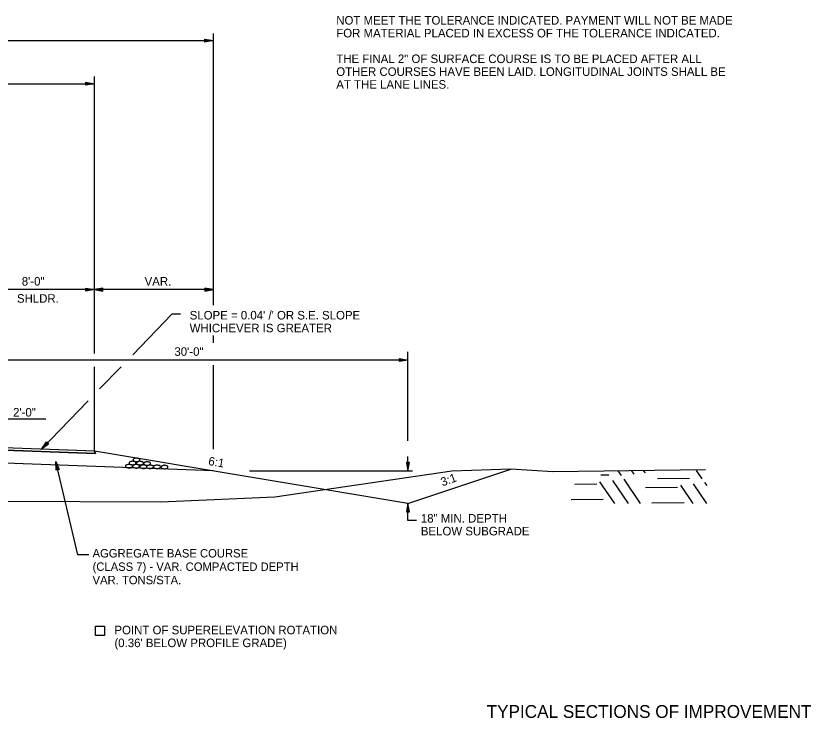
# Model space of a CAD drawing. Extents: x 1001270 to 1003428, y 1840152 to 1842912.
# Drawn here: x 1002370.3 to 1002426.1, y 1842519.8 to 1842569.1 of the extents above; entities that cross this region are included whole.
import ezdxf

# ---------------------------------------------------------------- set-up
doc = ezdxf.new("R2010")
doc.units = 0
for name, color, linetype in [('1', 7, 'Continuous'), ('19', 7, 'Continuous'), ('60', 7, 'Continuous')]:
    doc.layers.add(name, color=color, linetype=linetype)

# ---------------------------------------------------------------- blocks, each defined once
blk = doc.blocks.new('ROCKS')
at = {"layer": '1'}
blk.add_spline([(0.013, 0.06), (0.053, 0.053), (0.107, 0.033), (0.133, 0.013), (0.133, -0.007), (0.12, -0.033), (0.107, -0.04), (0.073, -0.053), (0.033, -0.067), (0.013, -0.067), (-0.02, -0.06), (-0.06, -0.053), (-0.087, -0.047), (-0.113, -0.02), (-0.113, -0.007), (-0.107, 0.02), (-0.087, 0.033), (-0.067, 0.047), (-0.033, 0.053), (-0.02, 0.06), (0.013, 0.06)], degree=3, dxfattribs=at)
blk = doc.blocks.new('4TO1 ABC')
at = {"layer": '1', "xscale": 0.1312491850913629, "yscale": 0.1312491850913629, "rotation": 180}
for p in [(0.00175, -0.00875), (-0.03325, -0.0385), (-0.016625, -0.023625), (0, -0.0385), (0.018375, -0.023625), (0.034125, -0.04025), (0.051625, -0.025375), (0.06475, -0.04025), (0.098, -0.04025), (0.133, -0.041125)]:
    blk.add_blockref('ROCKS', p, dxfattribs=at)

msp = doc.modelspace()

# ---------------------------------------------------------------- linework, layer by layer
at = {"layer": '19'}
for p, q in [((1002383.578, 1842567.262), (1002383.578, 1842567.472)), ((1002383.578, 1842567.472), (1002384.178, 1842567.367)), ((1002384.178, 1842548.801), (1002384.178, 1842567.867)), ((1002314.104, 1842567.367), (1002384.178, 1842567.367)), ((1002383.578, 1842567.417), (1002384.018, 1842567.382)), ((1002384.178, 1842567.367), (1002383.578, 1842567.262)), ((1002384.018, 1842567.352), (1002383.578, 1842567.312)), ((1002375.823, 1842546.811), (1002375.823, 1842564.84)), ((1002323.823, 1842564.34), (1002375.823, 1842564.34)), ((1002375.223, 1842564.235), (1002375.223, 1842564.445)), ((1002375.223, 1842564.445), (1002375.823, 1842564.34)), ((1002375.223, 1842564.39), (1002375.663, 1842564.355)), ((1002375.823, 1842564.34), (1002375.223, 1842564.235)), ((1002375.663, 1842564.325), (1002375.223, 1842564.285)), ((1002375.823, 1842545.396), (1002375.823, 1842550.191)), ((1002384.178, 1842549.891), (1002367.823, 1842549.891)), ((1002375.223, 1842549.786), (1002375.223, 1842549.996)), ((1002375.223, 1842549.996), (1002375.823, 1842549.891)), ((1002375.223, 1842549.941), (1002375.663, 1842549.906)), ((1002375.823, 1842549.891), (1002375.223, 1842549.786)), ((1002375.663, 1842549.876), (1002375.223, 1842549.836)), ((1002376.423, 1842549.996), (1002375.823, 1842549.891)), ((1002375.823, 1842549.891), (1002376.423, 1842549.786)), ((1002376.423, 1842549.941), (1002375.983, 1842549.906)), ((1002375.983, 1842549.876), (1002376.423, 1842549.836)), ((1002376.423, 1842549.786), (1002376.423, 1842549.996)), ((1002383.578, 1842549.996), (1002383.578, 1842549.786)), ((1002384.178, 1842549.891), (1002383.578, 1842549.996)), ((1002384.018, 1842549.906), (1002383.578, 1842549.941)), ((1002383.578, 1842549.786), (1002384.178, 1842549.891)), ((1002383.578, 1842549.836), (1002384.018, 1842549.876)), ((1002384.178, 1842546.162), (1002384.178, 1842546.68)), ((1002397.829, 1842539.268), (1002397.829, 1842545.528)), ((1002397.829, 1842544.943), (1002367.829, 1842544.943)), ((1002384.178, 1842538.683), (1002384.178, 1842544.584)), ((1002397.229, 1842544.838), (1002397.229, 1842545.048)), ((1002397.229, 1842545.048), (1002397.829, 1842544.943)), ((1002397.229, 1842544.993), (1002397.669, 1842544.958)), ((1002397.829, 1842544.943), (1002397.229, 1842544.838)), ((1002397.669, 1842544.928), (1002397.229, 1842544.888)), ((1002375.823, 1842538.557), (1002375.823, 1842544.478)), ((1002367.823, 1842540.819), (1002372.409, 1842540.819)), ((1002372.114, 1842538.694), (1002372.455, 1842539.198)), ((1002372.606, 1842539.053), (1002372.114, 1842538.694)), ((1002372.214, 1842538.819), (1002372.491, 1842539.164)), ((1002372.567, 1842539.091), (1002372.236, 1842538.798)), ((1002372.455, 1842539.198), (1002372.606, 1842539.053)), ((1002397.829, 1842534.889), (1002375.823, 1842538.557)), ((1002375.823, 1842538.557), (1002375.908, 1842538.387)), ((1002397.829, 1842537.164), (1002397.829, 1842538.168)), ((1002374.659, 1842531.283), (1002373.109, 1842537.822)), ((1002373.146, 1842537.216), (1002373.109, 1842537.822)), ((1002373.109, 1842537.822), (1002373.349, 1842537.263)), ((1002373.194, 1842537.228), (1002373.13, 1842537.664)), ((1002373.158, 1842537.671), (1002373.297, 1842537.253)), ((1002397.934, 1842537.764), (1002397.724, 1842537.764)), ((1002397.724, 1842537.764), (1002397.829, 1842537.164)), ((1002397.774, 1842537.764), (1002397.814, 1842537.324)), ((1002397.829, 1842537.164), (1002397.934, 1842537.764)), ((1002397.844, 1842537.324), (1002397.879, 1842537.764)), ((1002373.349, 1842537.263), (1002373.146, 1842537.216)), ((1002386.718, 1842537.164), (1002398.144, 1842537.164)), ((1002397.829, 1842534.889), (1002405.064, 1842537.301)), ((1002407.991, 1842537.103), (1002405.064, 1842537.301)), ((1002411.925, 1842536.868), (1002411.369, 1842536.864)), ((1002412.813, 1842536.841), (1002412.586, 1842537.179)), ((1002413.708, 1842536.935), (1002413.541, 1842537.179)), ((1002414.502, 1842537.029), (1002414.396, 1842537.178)), ((1002418.489, 1842536.604), (1002418.096, 1842537.186)), ((1002411.097, 1842536.238), (1002409.554, 1842536.225)), ((1002412.345, 1842534.881), (1002411.31, 1842536.411)), ((1002413.301, 1842534.881), (1002412.205, 1842536.505)), ((1002414.155, 1842534.88), (1002412.999, 1842536.599)), ((1002417.6, 1842536.641), (1002415.34, 1842536.614)), ((1002418.81, 1842534.888), (1002417.881, 1842536.268)), ((1002418.83, 1842536.137), (1002418.675, 1842536.362)), ((1002416.762, 1842536.009), (1002414.502, 1842535.983)), ((1002417.855, 1842534.888), (1002416.986, 1842536.174)), ((1002388.477, 1842535.316), (1002380.491, 1842534.971)), ((1002411.541, 1842535.168), (1002409.281, 1842535.141)), ((1002380.491, 1842534.971), (1002369.127, 1842535.026)), ((1002397.829, 1842534.889), (1002397.724, 1842534.289)), ((1002397.814, 1842534.729), (1002397.779, 1842534.289)), ((1002397.934, 1842534.289), (1002397.829, 1842534.889)), ((1002397.829, 1842533.683), (1002397.829, 1842534.889)), ((1002397.884, 1842534.289), (1002397.844, 1842534.729)), ((1002417.217, 1842534.931), (1002414.946, 1842534.913)), ((1002397.724, 1842534.289), (1002397.934, 1842534.289)), ((1002398.429, 1842533.683), (1002397.829, 1842533.683)), ((1002375.425, 1842531.283), (1002374.659, 1842531.283))]:
    msp.add_line(p, q, dxfattribs=at)
for points in [[(1002381.86, 1842548.167), (1002381.26, 1842548.167), (1002378.514, 1842545.322)], [(1002377.698, 1842544.477), (1002376.191, 1842542.917)], [(1002375.379, 1842542.075), (1002372.114, 1842538.694)], [(1002375.908, 1842538.387), (1002349.823, 1842539.352), (1002323.741, 1842540.317)], [(1002375.823, 1842538.557), (1002349.823, 1842539.519), (1002323.823, 1842540.481)], [(1002384.178, 1842537.164), (1002349.823, 1842538.435), (1002329.823, 1842539.175)], [(1002405.064, 1842537.301), (1002400.915, 1842537.145), (1002388.477, 1842535.316)], [(1002418.72, 1842537.254), (1002407.991, 1842537.103)], [(1002376.536, 1842525.625), (1002375.895, 1842525.625), (1002375.895, 1842526.266), (1002376.536, 1842526.266), (1002376.536, 1842525.625)], [(1002375.899, 1842525.628), (1002375.899, 1842526.269), (1002376.54, 1842526.269), (1002376.54, 1842525.628), (1002375.899, 1842525.628)]]:
    msp.add_lwpolyline(points, dxfattribs=at)
msp.add_lwpolyline([(1002323.823, 1842540.481), (1002323.738, 1842540.31), (1002375.908, 1842538.387), (1002375.823, 1842538.557)], close=True, dxfattribs=at)

# ---------------------------------------------------------------- block references
at = {"layer": '19', "xscale": 14.999970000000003, "yscale": 14.999970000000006, "rotation": -0.5653128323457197}
msp.add_blockref('4TO1 ABC', (1002378.773, 1842538.066), dxfattribs=at)

# ---------------------------------------------------------------- texts
at = {"layer": '19'}
for s, p in [('NOT MEET THE TOLERANCE INDICATED. PAYMENT WILL NOT BE MADE', (1002392.8, 1842568.487)), ('FOR MATERIAL PLACED IN EXCESS OF THE TOLERANCE INDICATED.', (1002392.8, 1842567.587)), ('THE FINAL 2" OF SURFACE COURSE IS TO BE PLACED AFTER ALL', (1002392.8, 1842565.787)), ('OTHER COURSES HAVE BEEN LAID. LONGITUDINAL JOINTS SHALL BE', (1002392.8, 1842564.887)), ('AT THE LANE LINES.', (1002392.8, 1842563.987)), ('8\'-0"', (1002370.725, 1842550.17)), ('VAR.', (1002379.347, 1842550.17)), ('SHLDR.', (1002370.387, 1842548.97)), ("SLOPE = 0.04' /' OR S.E. SLOPE", (1002382.511, 1842547.793)), ('WHICHEVER IS GREATER', (1002382.511, 1842546.893)), ('30\'-0"', (1002381.437, 1842545.243)), ('2\'-0"', (1002370.114, 1842540.981))]:
    msp.add_text(s, height=0.6, dxfattribs=at).set_placement(p)
for s, height, rotation, p in [('6:1', 0.6, 350.6077, (1002383.789, 1842537.581)), ('3:1', 0.6, 19.5057, (1002400.252, 1842536.078)), ('18" MIN. DEPTH', 0.6, 0, (1002398.738, 1842533.541)), ('BELOW SUBGRADE', 0.6, 0, (1002398.738, 1842532.641)), ('AGGREGATE BASE COURSE', 0.59001, 359.9954, (1002375.695, 1842531.093)), ('(CLASS 7) - VAR. COMPACTED DEPTH', 0.59001, 359.9954, (1002375.695, 1842530.153)), ('VAR. TONS/STA.', 0.59001, 359.9954, (1002375.695, 1842529.213)), ('POINT OF SUPERELEVATION ROTATION', 0.6, 359.9954, (1002377.231, 1842525.702)), ("(0.36' BELOW PROFILE GRADE)", 0.6, 359.9954, (1002377.23, 1842524.802))]:
    msp.add_text(s, height=height, rotation=rotation, dxfattribs=at).set_placement(p)
at = {"layer": '60'}
msp.add_text('TYPICAL SECTIONS OF IMPROVEMENT', height=0.9, dxfattribs=at).set_placement((1002403.354, 1842519.835))

doc.saveas('drawing.dxf')
